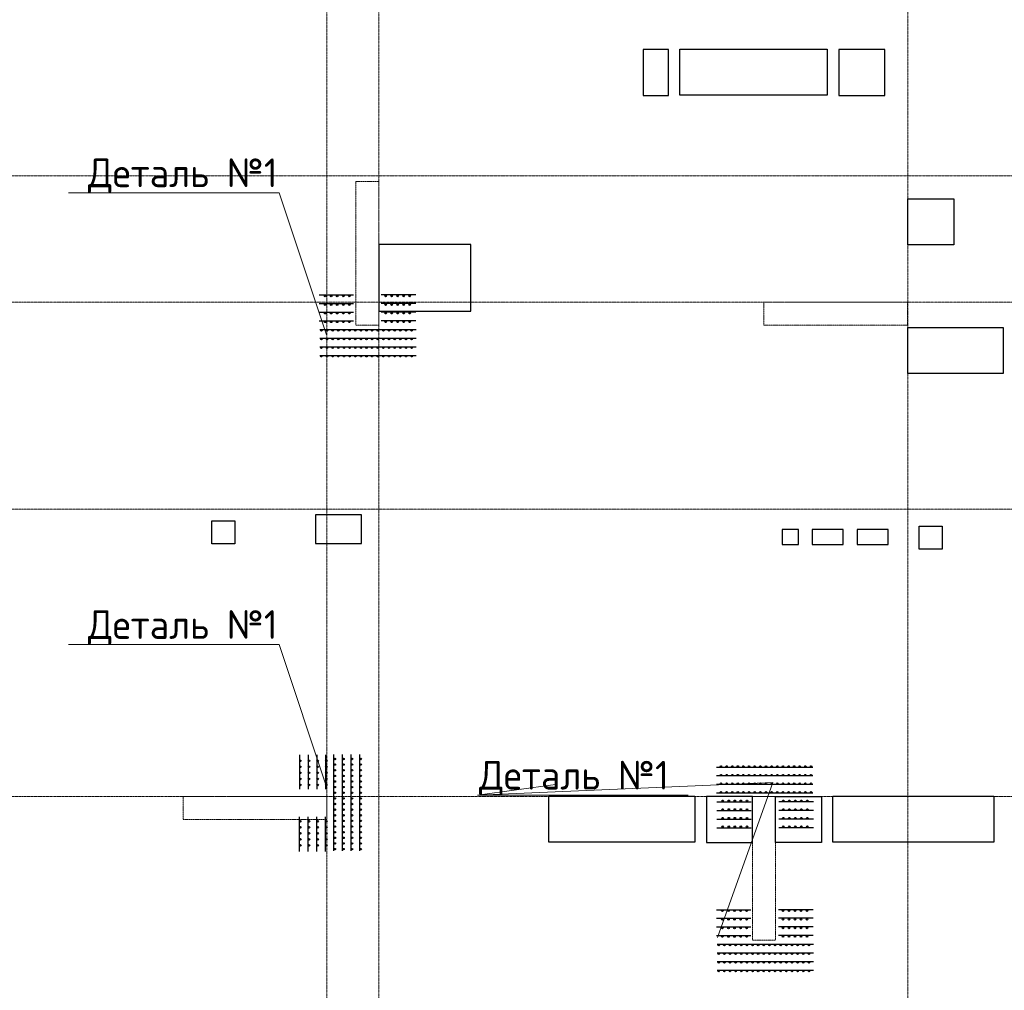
# Model space of a CAD drawing. Header units: millimetres. Extents: x -42044588 to 856694, y -806701 to 941911.
# Tile 438 of 656: x 204038 to 212600, y -428012 to -419569. Entities that reach past the tile are written whole.
import ezdxf
from ezdxf import colors
from ezdxf.entities.mleader import LeaderData, LeaderLine
from ezdxf.math import Vec2, Vec3

# ---------------------------------------------------------------- set-up
doc = ezdxf.new("R2010")
doc.units = ezdxf.units.MM
for name, pattern in [('______5', [1100, 800, -100, 100, -100]), ('DASHED', [7, 5, -2, 0]), ('осевая', [50.8, 31.75, -6.35, 6.35, -6.35])]:
    doc.linetypes.add(name, pattern=pattern)
doc.layers.add('0 @ 100', color=7, linetype='Continuous')
doc.layers.add('Колонна_ бетон', color=7, linetype='Continuous', lineweight=50, true_color=0xb4b496)
for name, color, linetype, lineweight in [('Оси', 40, '______5', 18), ('осн.сетка', 4, 'Continuous', 60), ('Перекрытие ж_бетон', 1, 'Continuous', 30), ('подоснова', 151, 'Continuous', 5), ('размер', 1, 'Continuous', 25), ('РАЗМЕРЫ', 1, 'Continuous', 9)]:
    doc.layers.add(name, color=color, linetype=linetype, lineweight=lineweight)
doc.styles.add('GOST-2.304_Type-B', font='GOST_Common.ttf')
doc.styles.add('ГОСТ', font='GOST_Common.ttf')

# ---------------------------------------------------------------- blocks, each defined once
blk = doc.blocks.new('оси блок 2')
at = {"layer": 'Оси', "color": 16, "linetype": 'осевая', "lineweight": 0, "ltscale": 0.25, "transparency": 33554687}
for p, q in [((-72354.7, -322543), (-72354.7, -347914.1)), ((-77404.7, -323084.4), (-77404.7, -347462.5)), ((-76954.7, -323084.4), (-76954.7, -347468.4)), ((-89822.3, -332401.3), (-37238.5, -332401.3)), ((-89822.3, -333501.3), (-37238.5, -333501.3)), ((-89822.3, -335301.3), (-37238.5, -335301.3)), ((-89822.3, -337801.3), (-37238.5, -337801.3))]:
    blk.add_line(p, q, dxfattribs=at)
blk = doc.blocks.new('подложка стн 1-го этажа')
at = {"layer": 'Колонна_ бетон', "color": 252, "linetype": 'DASHED', "lineweight": 0, "ltscale": 0.5, "true_color": 0x939598, "transparency": 33554687}
for p, q in [((16793.8, 19961.8, -200), (16593.8, 19961.8, -200)), ((16593.8, 19961.8, -200), (16593.8, 19961.8, -200)), ((16593.8, 18711.8, -200), (16593.8, 19961.8, -200)), ((16793.8, 19961.8, -200), (16793.8, 19961.8, -200)), ((16793.8, 18711.8, -200), (16793.8, 19961.8, -200)), ((20143.8, 18911.8, -200), (20143.8, 18911.8, -200)), ((20143.8, 18711.8, -200), (20143.8, 18911.8, -200)), ((20143.8, 18911.8, -200), (21393.8, 18911.8, -200)), ((21393.8, 18911.8, -200), (21393.8, 18911.8, -200)), ((21393.8, 18911.8, -200), (21393.8, 18711.8, -200)), ((16593.8, 18711.8, -200), (16793.8, 18711.8, -200)), ((16593.8, 18711.8, -200), (16593.8, 18711.8, -200)), ((16793.8, 18711.8, -200), (16793.8, 18711.8, -200)), ((20143.8, 18711.8, -200), (21393.8, 18711.8, -200)), ((20143.8, 18711.8, -200), (20143.8, 18711.8, -200)), ((21393.8, 18711.8, -200), (21393.8, 18711.8, -200)), ((15093.8, 14611.8, -200), (15093.8, 14611.8, -200)), ((15093.8, 14611.8, -200), (15093.8, 14411.8, -200)), ((16343.8, 14611.8, -200), (15093.8, 14611.8, -200)), ((16343.8, 14611.8, -200), (16343.8, 14611.8, -200)), ((16343.8, 14411.8, -200), (16343.8, 14611.8, -200)), ((20043.8, 14611.8, -200), (20043.8, 14611.8, -200)), ((20043.8, 14611.8, -200), (20043.8, 13361.8, -200)), ((20243.8, 14611.8, -200), (20043.8, 14611.8, -200)), ((20243.8, 14611.8, -200), (20243.8, 14611.8, -200)), ((20243.8, 14611.8, -200), (20243.8, 13361.8, -200)), ((15093.8, 14411.8, -200), (15093.8, 14411.8, -200)), ((15093.8, 14411.8, -200), (16343.8, 14411.8, -200)), ((16343.8, 14411.8, -200), (16343.8, 14411.8, -200)), ((20043.8, 13361.8, -200), (20043.8, 13361.8, -200)), ((20043.8, 13361.8, -200), (20243.8, 13361.8, -200)), ((20243.8, 13361.8, -200), (20243.8, 13361.8, -200))]:
    blk.add_line(p, q, dxfattribs=at)
blk = doc.blocks.new('цукцкц')
at = {"layer": 'Перекрытие ж_бетон', "ltscale": 100}
for points in [[(-258916.4, -576329.6), (-259116.4, -576329.6), (-259116.4, -576129.6), (-258916.4, -576129.6)], [(-259164, -582479.4), (-259164, -582279.4), (-258964, -582279.4), (-258964, -582479.4)]]:
    blk.add_lwpolyline(points, close=True, dxfattribs=at)
at = {"layer": 'Перекрытие ж_бетон'}
for points in [[(-254816, -580099.4), (-254816, -579879.4), (-255216, -579879.4), (-255216, -580099.4)], [(-261314, -581429.4), (-261714, -581429.4), (-261714, -581029.4), (-261314, -581029.4)], [(-254816, -581979.4), (-254816, -581579.4), (-255216, -581579.4), (-255216, -581979.4)], [(-256116, -582579.4), (-256516, -582579.4), (-256516, -582179.4), (-256116, -582179.4)]]:
    blk.add_lwpolyline(points, close=True, dxfattribs=at)
at = {"layer": 'Перекрытие ж_бетон', "elevation": 360}
blk.add_lwpolyline([(-261314, -580429.3), (-261714, -580429.3), (-261714, -580829.3), (-261314, -580829.3)], close=True, dxfattribs=at)
blk = doc.blocks.new('отв +6900')
at = {"layer": 'Перекрытие ж_бетон'}
for points in [[(-254490.9, -173619.1), (-254490.9, -173219.1), (-253210.7, -173219.1), (-253210.7, -173619.1)], [(-256310.7, -175499.1), (-256310.7, -174919.1), (-257110.7, -174919.1), (-257110.7, -175499.1)], [(-257260.7, -177519.5), (-257260.7, -177269.5), (-257660.7, -177269.5), (-257660.7, -177519.5)], [(-253461.2, -177397), (-253601.2, -177397), (-253601.2, -177527), (-253461.2, -177527)], [(-253071.2, -177397), (-253341.2, -177397), (-253341.2, -177527), (-253071.2, -177527)], [(-252681.2, -177397), (-252951.2, -177397), (-252951.2, -177527), (-252681.2, -177527)], [(-255630.9, -180115.9), (-255630.9, -179715.9), (-254360.9, -179715.9), (-254360.9, -180115.9)], [(-253160.7, -180117.1), (-253160.7, -179717.1), (-251760.7, -179717.1), (-251760.7, -180117.1)]]:
    blk.add_lwpolyline(points, close=True, dxfattribs=at)
at = {"layer": 'Перекрытие ж_бетон', "elevation": 4500}
blk.add_lwpolyline([(-252510.7, -176039.1), (-252510.7, -175639.1), (-251680.7, -175639.1), (-251680.7, -176039.1)], close=True, dxfattribs=at)
at = {"color": 1, "rotation": 90}
blk.add_blockref('цукцкц', (-834690.3, 81594.9), dxfattribs=at)
blk = doc.blocks.new('деталь 1')
at = {"layer": 'осн.сетка', "color": 3, "lineweight": 25, "ltscale": 100}
for points in [[(263119, 23421), (263119, 20072)], [(263419, 23421), (263419, 20072)], [(263719, 23421), (263719, 20072)], [(264019, 23421), (264019, 20072)], [(264319, 23444), (264319, 22244)], [(264619, 23444), (264619, 22244)], [(264919, 23444), (264919, 22244)], [(265219, 23444), (265219, 22244)], [(264319, 20081), (264319, 21281)], [(264619, 20081), (264619, 21281)], [(264919, 20081), (264919, 21281)], [(265219, 20081), (265219, 21281)]]:
    blk.add_lwpolyline(points, dxfattribs=at)
at = {"layer": 'размер', "lineweight": 25, "ltscale": 2}
for centre, radius in [((263087, 23363), 25.2), ((263387, 23363), 25.2), ((263687, 23363), 25.2), ((263987, 23363), 25.2), ((263087, 23167), 25.2), ((263087, 22971), 25.2), ((263387, 23167), 25.2), ((263387, 22971), 25.2), ((263687, 23167), 25.2), ((263687, 22971), 25.2), ((263987, 23167), 25.2), ((263987, 22971), 25.2), ((264285, 23234), 27), ((264285, 23024), 27), ((264585, 23234), 27), ((264585, 23024), 27), ((264885, 23234), 27), ((264885, 23024), 27), ((265185, 23234), 27), ((265185, 23024), 27), ((263087, 22775), 25.2), ((263087, 22579), 25.2), ((263387, 22775), 25.2), ((263387, 22579), 25.2), ((263687, 22775), 25.2), ((263687, 22579), 25.2), ((263987, 22775), 25.2), ((263987, 22579), 25.2), ((264285, 22814), 27), ((264285, 22604), 27), ((264585, 22814), 27), ((264585, 22604), 27), ((264885, 22814), 27), ((264885, 22604), 27), ((265185, 22814), 27), ((265185, 22604), 27), ((263087, 22383), 25.2), ((263387, 22383), 25.2), ((263687, 22383), 25.2), ((263987, 22383), 25.2), ((264285, 22394), 27), ((264585, 22394), 27), ((264885, 22394), 27), ((265185, 22394), 27), ((263087, 22187), 25.2), ((263087, 21991), 25.2), ((263387, 22187), 25.2), ((263387, 21991), 25.2), ((263687, 22187), 25.2), ((263687, 21991), 25.2), ((263987, 22187), 25.2), ((263987, 21991), 25.2), ((263087, 21795), 25.2), ((263087, 21599), 25.2), ((263387, 21795), 25.2), ((263387, 21599), 25.2), ((263687, 21795), 25.2), ((263687, 21599), 25.2), ((263987, 21795), 25.2), ((263987, 21599), 25.2), ((263087, 21403), 25.2), ((263387, 21403), 25.2), ((263687, 21403), 25.2), ((263987, 21403), 25.2), ((263087, 21207), 25.2), ((263087, 21011), 25.2), ((263387, 21207), 25.2), ((263387, 21011), 25.2), ((263687, 21207), 25.2), ((263687, 21011), 25.2), ((263987, 21207), 25.2), ((263987, 21011), 25.2), ((264285, 21131), 27), ((264285, 20921), 27), ((264585, 21131), 27), ((264585, 20921), 27), ((264885, 21131), 27), ((264885, 20921), 27), ((265185, 21131), 27), ((265185, 20921), 27), ((263087, 20815), 25.2), ((263087, 20619), 25.2), ((263387, 20815), 25.2), ((263387, 20619), 25.2), ((263687, 20815), 25.2), ((263687, 20619), 25.2), ((263987, 20815), 25.2), ((263987, 20619), 25.2), ((264285, 20711), 27), ((264585, 20711), 27), ((264885, 20711), 27), ((265185, 20711), 27), ((263087, 20423), 25.2), ((263087, 20227), 25.2), ((263387, 20423), 25.2), ((263387, 20227), 25.2), ((263687, 20423), 25.2), ((263687, 20227), 25.2), ((263987, 20423), 25.2), ((263987, 20227), 25.2), ((264285, 20501), 27), ((264285, 20291), 27), ((264585, 20501), 27), ((264585, 20291), 27), ((264885, 20501), 27), ((264885, 20291), 27), ((265185, 20501), 27), ((265185, 20291), 27)]:
    blk.add_circle(centre, radius, dxfattribs=at)
blk = doc.blocks.new('_None')

msp = doc.modelspace()

# ---------------------------------------------------------------- block references
for name, p in [('подложка стн 1-го этажа', (190365.698, -440937.204, 560)), ('отв +6900', (464270.669, -246606.311))]:
    msp.add_blockref(name, p)
at = {"layer": 'РАЗМЕРЫ'}
msp.add_blockref('оси блок 2', (284114.339, -88524.087), dxfattribs=at)
at = {"layer": 'РАЗМЕРЫ', "color": 1, "xscale": 0.25, "yscale": 0.25, "zscale": 0.25}
for p, rotation in [((212502.477, -488268.05), 89.99999999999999), ((272775.579, -420942.505), 180), ((205078.864, -360292.557), 270), ((215957.338, -493615.207), 89.99999999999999)]:
    msp.add_blockref('деталь 1', p, dxfattribs=dict(at, rotation=rotation))

# ---------------------------------------------------------------- texts
at = {"layer": '0 @ 100', "char_height": 300, "width": 18500, "attachment_point": 1, "style": 'ГОСТ'}
for s, insert in [('\\pi-900,l900,t900;{\\C7;1.^IАрмирование монолитной плиты  состоит из основного армирования ∅10 А500С с шагом  200х200мм  в нижней зоне, основного армирования ∅10 А500С с шагом  200х200мм  в  верхней зоне и дополнительного армирования, указанного на схемах армирования.\\P2.^IАрмирование плиты предусмотрено отдельными  стержнями заводской длины по осям Х и Y. При недостатке заводской длины стержней для армирования плиты, стыки стержней осуществлять внахлестку без  сварки. Стыки арматуры внахлестку должны располагаться вразбежку (через шаг). См. деталь стыковки арматуры.\\P3.^IВерхнюю и нижнюю арматуру вязать вязальной проволокой через пересечение.  Стержни основной и дополнительной арматуры укладывать в соответствии с сечениями .\\P4.^IПо периметру плиты и у отверстий  у концов основной арматуры устанавливать П-образные элементы Ск1.\\P5.^IПозиции со знаком "*" укладываются с шагом 100 мм\\P6.^IДля фиксации в проектном положении стержней верхней сетки устанавливать фиксаторы Ф1 с шагом 600х600мм.\\P7.^IДиаметр оправки стержня при d<20мм - 5d, при d≥20мм - 8d\\P8.^IКаркасы поперечного армирования устанавливаются до начала устройство верхней сетки армирования.\\P9.^IОбрамления отверстий см. лист 8. В местах расположения отверстий осуществить прерывания основной и дополнительной сеток арматуры. Отверстия обрамляются двумя стержнями арматуры, расход стали на обрамление учтен на листе 40.\\P10.^IПроемы размерами до 300х300 допускается выполнять по месту методом алмазного бурения.}', (162011.884, -384148.586)), ('\\pi-900,l900,t900;{\\C7;1.^IАрмирование монолитной плиты  состоит из основного армирования ∅10 А500С с шагом  200х200мм  в нижней зоне, основного армирования ∅10 А500С с шагом  200х200мм  в  верхней зоне и дополнительного армирования, указанного на схемах армирования.\\P2.^IАрмирование плиты предусмотрено отдельными  стержнями заводской длины по осям Х и Y. При недостатке заводской длины стержней для армирования плиты, стыки стержней осуществлять внахлестку без  сварки. Стыки арматуры внахлестку должны располагаться вразбежку (через шаг). См. деталь стыковки арматуры.\\P3.^IВерхнюю и нижнюю арматуру вязать вязальной проволокой через пересечение.  Стержни основной и дополнительной арматуры укладывать в соответствии с сечениями .\\P4.^IПо периметру плиты и у отверстий  у концов основной арматуры устанавливать П-образные элементы Ск1.\\P5.^IПозиции со знаком "*" укладываются с шагом 100 мм\\P6.^IДля фиксации в проектном положении стержней верхней сетки устанавливать фиксаторы Ф1 с шагом 600х600мм.\\P7.^IДиаметр оправки стержня при d<20мм - 5d, при d≥20мм - 8d\\P8.^IКаркасы поперечного армирования устанавливаются до начала устройство верхней сетки армирования.\\P9.^IОбрамления отверстий см. лист 8. В местах расположения отверстий осуществить прерывания основной и дополнительной сеток арматуры. Отверстия обрамляются двумя стержнями арматуры, расход стали на обрамление учтен на листе 40.\\P10.^IПроемы размерами до 300х300 допускается выполнять по месту методом алмазного бурения.\\P11.^IСечения 3-3;4-4;5-5 см. лист 8.}', (-41963.959, -385058.983)), ('\\pi-900,l900,t900;{\\C7;1.^IАрмирование монолитной плиты  состоит из основного армирования ∅10 А500С с шагом  200х200мм  в нижней зоне, основного армирования ∅10 А500С с шагом  200х200мм  в  верхней зоне и дополнительного армирования, указанного на схемах армирования.\\P2.^IАрмирование плиты предусмотрено отдельными  стержнями заводской длины по осям Х и Y. При недостатке заводской длины стержней для армирования плиты, стыки стержней осуществлять внахлестку без  сварки. Стыки арматуры внахлестку должны располагаться вразбежку (через шаг). См. деталь стыковки арматуры.\\P3.^IВерхнюю и нижнюю арматуру вязать вязальной проволокой через пересечение.  Стержни основной и дополнительной арматуры укладывать в соответствии с сечениями .\\P4.^IПо периметру плиты и у отверстий  у концов основной арматуры устанавливать П-образные элементы Ск1.\\P5.^IПозиции со знаком "*" укладываются с шагом 100 мм\\P6.^IДля фиксации в проектном положении стержней верхней сетки устанавливать фиксаторы Ф1 с шагом 600х600мм.\\P7.^IДиаметр оправки стержня при d<20мм - 5d, при d≥20мм - 8d\\P8.^IКаркасы поперечного армирования устанавливаются до начала устройство верхней сетки армирования.\\P9.^IОбрамления отверстий см. лист 8. В местах расположения отверстий осуществить прерывания основной и дополнительной сеток арматуры. Отверстия обрамляются двумя стержнями арматуры, расход стали на обрамление учтен на листе 40.\\P10.^IПроемы размерами до 300х300 допускается выполнять по месту методом алмазного бурения.}', (64485.474, -386350.83))]:
    msp.add_mtext(s, dxfattribs=dict(at, insert=insert))

# ---------------------------------------------------------------- leaders
at = {"layer": 'подоснова', "color": 5, "ltscale": 0.3}
ml = msp.add_multileader_mtext('Standard', dxfattribs=at)
ml.set_content('Деталь №1', color=5, style='GOST-2.304_Type-B')
ml.set_leader_properties(color=256, linetype='ByLayer', lineweight=15)
ml.set_arrow_properties(name='NONE')
ml.build(insert=Vec2(0, 0))
ml.multileader.update_dxf_attribs({"text_left_attachment_type": 6, "text_right_attachment_type": 6, "dogleg_length": 0.1, "arrow_head_size": 18})
ctx = ml.context
ctx.base_point, ctx.char_height, ctx.arrow_head_size, ctx.landing_gap_size, ctx.plane_origin = Vec3(204618.02, -421075.409), 250, 18, 20, Vec3(201724.787, -410286.025)
ctx.left_attachment, ctx.right_attachment, ctx.text_align_type = 6, 6, 1
notes = []
notes.append((ctx, [(1, (1, 1, 0), (206293.726, -421075.409), (-1, 0), 0.1, [(1, [(206704.901, -422311.173)], 0, [])])]))
ctx.mtext.insert, ctx.mtext.alignment, ctx.mtext.flow_direction = Vec3(205455.823, -420775.409), 2, 5
ml = msp.add_multileader_mtext('Standard', dxfattribs=at)
ml.set_content('Деталь №1', color=5, style='GOST-2.304_Type-B')
ml.set_leader_properties(color=256, linetype='ByLayer', lineweight=15)
ml.set_arrow_properties(name='NONE')
ml.build(insert=Vec2(0, 0))
ml.multileader.update_dxf_attribs({"text_left_attachment_type": 6, "text_right_attachment_type": 6, "dogleg_length": 0.1, "arrow_head_size": 18})
ctx = ml.context
ctx.base_point, ctx.char_height, ctx.arrow_head_size, ctx.landing_gap_size, ctx.plane_origin = Vec3(204618.02, -425004.911), 250, 18, 20, Vec3(201724.787, -414215.527)
ctx.left_attachment, ctx.right_attachment, ctx.text_align_type = 6, 6, 1
notes.append((ctx, [(1, (1, 1, 0), (206293.726, -425004.911), (-1, 0), 0.1, [(1, [(206704.901, -426240.674)], 0, [])])]))
ctx.mtext.insert, ctx.mtext.alignment, ctx.mtext.flow_direction = Vec3(205455.823, -424704.911), 2, 5
ml = msp.add_multileader_mtext('Standard', dxfattribs=at)
ml.set_content('Деталь №1', color=5, style='GOST-2.304_Type-B')
ml.set_leader_properties(color=256, linetype='ByLayer', lineweight=15)
ml.set_arrow_properties(name='NONE')
ml.build(insert=Vec2(0, 0))
ml.multileader.update_dxf_attribs({"text_left_attachment_type": 6, "text_right_attachment_type": 6, "dogleg_length": 0.1, "arrow_head_size": 18})
ctx = ml.context
ctx.base_point, ctx.char_height, ctx.arrow_head_size, ctx.landing_gap_size, ctx.plane_origin = Vec3(208019.747, -426315.526), 250, 18, 20, Vec3(205126.513, -415526.142)
ctx.left_attachment, ctx.right_attachment, ctx.text_align_type = 6, 6, 1
notes.append((ctx, [(0, (1, 1, 0), (208019.647, -426315.526), (1, 0), 0.1, [(0, [(210106.628, -427551.289), (210586.96, -426204.287)], 0, []), (2, [(208698.391, -426220.151)], 0, [])])]))
ctx.mtext.insert, ctx.mtext.alignment, ctx.mtext.flow_direction = Vec3(208857.55, -426015.526), 2, 5
for ctx, leaders in notes:
    for number, flags, end, landing, length, lines in leaders:
        leader = LeaderData()
        leader.index, (leader.has_last_leader_line, leader.has_dogleg_vector, leader.attachment_direction) = number, flags
        leader.last_leader_point, leader.dogleg_vector, leader.dogleg_length = Vec3(end), Vec3(landing), length
        for number, points, colour, breaks in lines:
            line = LeaderLine()
            line.index, line.vertices, line.color, line.breaks = number, Vec3.list(points), colors.encode_raw_color(colour), breaks
            leader.lines.append(line)
        ctx.leaders.append(leader)

doc.saveas('drawing.dxf')
